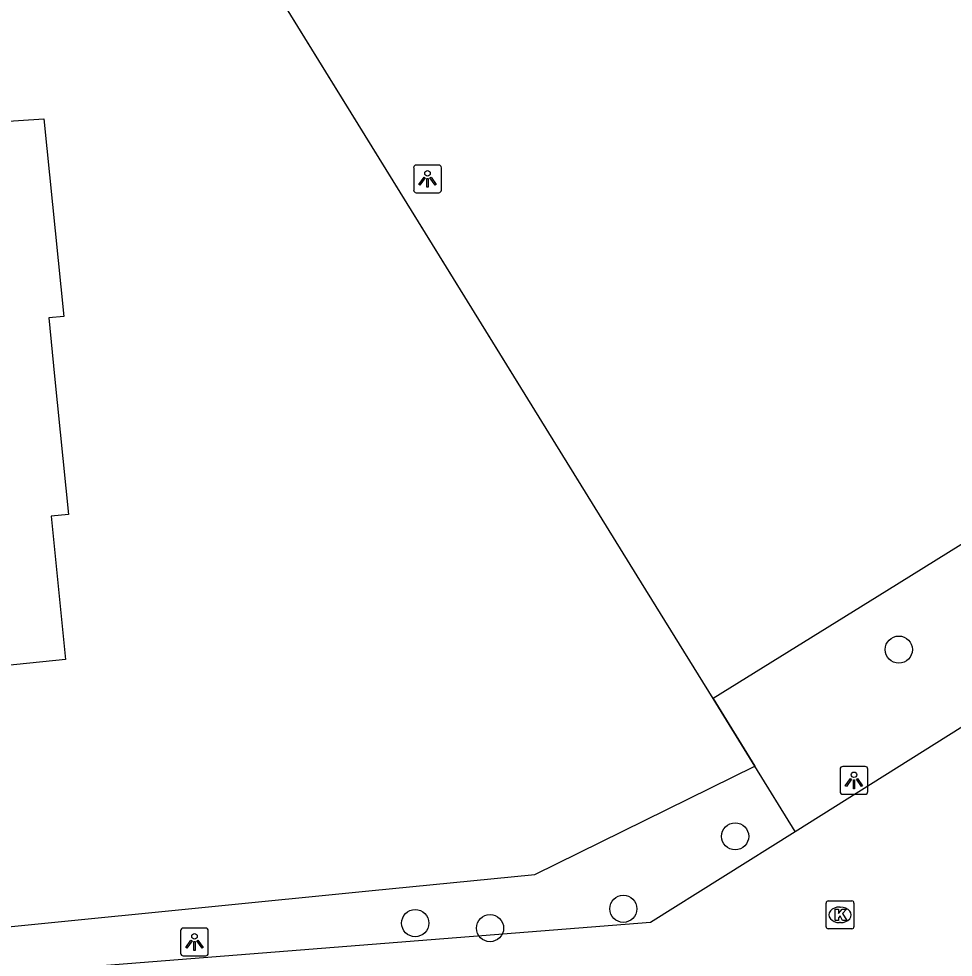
# Model space of a CAD drawing. Extents: x 157321 to 158827, y 386650 to 388532.
# Drawn here: x 158147.91 to 158181.51, y 388122.05 to 388155.81 of the extents above; entities that cross this region are included whole.
import ezdxf

# ---------------------------------------------------------------- set-up
doc = ezdxf.new("R2010")
doc.units = 0
for name, color, linetype in [('IMGEO_Boom', 7, 'Continuous'), ('IMGEO_Groenvoorziening', 7, 'Continuous'), ('IMGEO_Hek', 7, 'Continuous'), ('IMGEO_Kolk', 7, 'Continuous'), ('IMGEO_Lichtpunt', 7, 'Continuous'), ('IMGEO_Pand', 7, 'Continuous'), ('IMGEO_Rijbaan_lokaal_open', 7, 'Continuous')]:
    doc.layers.add(name, color=color, linetype=linetype)

msp = doc.modelspace()

# ---------------------------------------------------------------- linework, layer by layer
at = {"layer": 'IMGEO_Boom'}
for centre in [(158179.554, 388133.117), (158173.669, 388126.401), (158169.649, 388123.795), (158162.167, 388123.28), (158164.856, 388123.101)]:
    msp.add_circle(centre, 0.489, dxfattribs=at)
at = {"layer": 'IMGEO_Groenvoorziening'}
for points in [[(158172.882, 388131.353), (158170.307, 388135.523), (158106.465, 388238.881)], [(158209, 388153.808), (158179.124, 388135.234), (158172.882, 388131.353)], [(158174.381, 388128.924), (158172.882, 388131.353)], [(158141.596, 388122.579), (158142.594, 388122.652), (158160.495, 388124.438), (158166.466, 388125.034), (158174.381, 388128.924)], [(158175.829, 388126.578), (158174.381, 388128.924)]]:
    msp.add_lwpolyline(points, dxfattribs=at)
at = {"layer": 'IMGEO_Hek'}
for points in [[(158170.307, 388135.523), (158106.543, 388238.755), (158106.194, 388239.321)], [(158209.136, 388153.892), (158209, 388153.808), (158179.124, 388135.234)], [(158172.882, 388131.353), (158170.307, 388135.523)], [(158179.124, 388135.234), (158172.882, 388131.353)], [(158172.882, 388131.353), (158174.381, 388128.924)], [(158160.495, 388124.438), (158166.466, 388125.034), (158174.381, 388128.924)]]:
    msp.add_lwpolyline(points, dxfattribs=at)
at = {"layer": 'IMGEO_Kolk'}
for p, q in [((158176.942, 388123.151), (158176.942, 388124.003)), ((158177.017, 388124.077), (158177.869, 388124.077)), ((158177.943, 388124.003), (158177.943, 388123.151)), ((158177.43, 388123.857), (158177.455, 388123.857)), ((158177.453, 388123.297), (158177.428, 388123.297)), ((158177.869, 388123.077), (158177.017, 388123.077))]:
    msp.add_line(p, q, dxfattribs=at)
for points in [[(158176.942, 388123.151), (158176.942, 388124.003)], [(158177.017, 388124.077), (158177.869, 388124.077)], [(158177.943, 388124.003), (158177.943, 388123.151)], [(158177.263, 388123.777), (158177.386, 388123.777), (158177.386, 388123.626), (158177.516, 388123.777), (158177.68, 388123.777), (158177.534, 388123.626), (158177.687, 388123.377), (158177.535, 388123.377), (158177.45, 388123.541), (158177.386, 388123.474), (158177.386, 388123.377), (158177.263, 388123.377), (158177.263, 388123.777)], [(158177.869, 388123.077), (158177.017, 388123.077)]]:
    msp.add_lwpolyline(points, dxfattribs=at)
for centre, start, end in [((158177.019, 388124.001), 91.552, 178.448), ((158177.019, 388124.001), 91.552, 178.448), ((158177.867, 388124.001), 1.552, 88.448), ((158177.867, 388124.001), 1.552, 88.448), ((158177.019, 388123.153), 181.552, 268.448), ((158177.019, 388123.153), 181.552, 268.448), ((158177.867, 388123.153), 271.552, 358.448), ((158177.867, 388123.153), 271.552, 358.448)]:
    msp.add_arc(centre, 0.0765, start, end, dxfattribs=at)
for centre, major_axis, ratio, start_param, end_param in [((158177.429, 388123.577), (-0.387, 0.002), 0.722429, 4.712389, 7.853982), ((158177.454, 388123.577), (-0.39, 0.002), 0.717154, 1.570796, 4.712389)]:
    msp.add_ellipse(centre, major_axis=major_axis, ratio=ratio, start_param=start_param, end_param=end_param, dxfattribs=at)
at = {"layer": 'IMGEO_Lichtpunt'}
for p, q in [((158162.11, 388150.452), (158162.11, 388149.645)), ((158162.11, 388150.452), (158162.11, 388149.645)), ((158163.012, 388150.547), (158162.204, 388150.547)), ((158163.012, 388150.547), (158162.204, 388150.547)), ((158163.106, 388149.645), (158163.106, 388150.452)), ((158163.106, 388149.645), (158163.106, 388150.452)), ((158162.204, 388149.551), (158163.012, 388149.551)), ((158162.204, 388149.551), (158163.012, 388149.551)), ((158177.444, 388128.817), (158177.444, 388128.01)), ((158177.444, 388128.817), (158177.444, 388128.01)), ((158178.346, 388128.912), (158177.538, 388128.912)), ((158178.346, 388128.912), (158177.538, 388128.912)), ((158178.44, 388128.01), (158178.44, 388128.817)), ((158178.44, 388128.01), (158178.44, 388128.817)), ((158177.538, 388127.916), (158178.346, 388127.916)), ((158177.538, 388127.916), (158178.346, 388127.916)), ((158153.729, 388123.005), (158153.729, 388122.198)), ((158153.729, 388123.005), (158153.729, 388122.198)), ((158154.631, 388123.1), (158153.823, 388123.1)), ((158154.631, 388123.1), (158153.823, 388123.1)), ((158154.725, 388122.198), (158154.725, 388123.005)), ((158154.725, 388122.198), (158154.725, 388123.005)), ((158153.823, 388122.104), (158154.631, 388122.104)), ((158153.823, 388122.104), (158154.631, 388122.104))]:
    msp.add_line(p, q, dxfattribs=at)
for points in [[(158162.484, 388150.116), (158162.523, 388150.088), (158162.335, 388149.826), (158162.297, 388149.853), (158162.484, 388150.116)], [(158162.586, 388150.068), (158162.633, 388150.068), (158162.633, 388149.746), (158162.586, 388149.746), (158162.586, 388150.068)], [(158162.696, 388150.088), (158162.734, 388150.115), (158162.921, 388149.853), (158162.882, 388149.825), (158162.696, 388150.088)], [(158177.818, 388128.481), (158177.857, 388128.453), (158177.669, 388128.191), (158177.631, 388128.218), (158177.818, 388128.481)], [(158177.92, 388128.433), (158177.967, 388128.433), (158177.967, 388128.111), (158177.92, 388128.111), (158177.92, 388128.433)], [(158178.03, 388128.453), (158178.068, 388128.48), (158178.255, 388128.218), (158178.216, 388128.19), (158178.03, 388128.453)], [(158154.103, 388122.669), (158154.142, 388122.641), (158153.954, 388122.379), (158153.916, 388122.406), (158154.103, 388122.669)], [(158154.205, 388122.621), (158154.252, 388122.621), (158154.252, 388122.299), (158154.205, 388122.299), (158154.205, 388122.621)], [(158154.315, 388122.641), (158154.353, 388122.668), (158154.54, 388122.406), (158154.501, 388122.378), (158154.315, 388122.641)]]:
    msp.add_lwpolyline(points, dxfattribs=at)
for centre in [(158162.609, 388150.25), (158177.943, 388128.615), (158154.228, 388122.803)]:
    msp.add_circle(centre, 0.0994, dxfattribs=at)
for centre, start, end in [((158162.204, 388150.452), 90, 180), ((158162.204, 388150.452), 90, 180), ((158163.012, 388150.452), 0, 90), ((158163.012, 388150.452), 0, 90), ((158162.204, 388149.645), 180, 270), ((158162.204, 388149.645), 180, 270), ((158163.012, 388149.645), 270, 0), ((158163.012, 388149.645), 270, 360), ((158177.538, 388128.817), 90, 180), ((158177.538, 388128.817), 90, 180), ((158178.346, 388128.817), 0, 90), ((158178.346, 388128.817), 0, 90), ((158177.538, 388128.01), 180, 270), ((158177.538, 388128.01), 180, 270), ((158178.346, 388128.01), 270, 0), ((158178.346, 388128.01), 270, 360), ((158153.823, 388123.005), 90, 180), ((158153.823, 388123.005), 90, 180), ((158154.631, 388123.005), 0, 90), ((158154.631, 388123.005), 0, 90), ((158153.823, 388122.198), 180, 270), ((158153.823, 388122.198), 180, 270), ((158154.631, 388122.198), 270, 0), ((158154.631, 388122.198), 270, 360)]:
    msp.add_arc(centre, 0.0946, start, end, dxfattribs=at)
at = {"layer": 'IMGEO_Pand'}
msp.add_lwpolyline([(158142.769, 388151.814), (158148.811, 388152.214), (158149.525, 388145.1), (158148.987, 388145.046), (158149.196, 388142.957), (158149.695, 388137.981), (158149.069, 388137.918), (158149.587, 388132.756), (158146.898, 388132.486), (158147.15, 388129.977), (158145.095, 388129.771), (158145.142, 388129.3), (158140.931, 388128.877), (158140.432, 388133.853), (158140.07, 388137.462), (158144.673, 388137.923), (158143.987, 388144.759), (158143.47, 388144.708), (158142.769, 388151.814)], dxfattribs=at)
at = {"layer": 'IMGEO_Rijbaan_lokaal_open'}
for points in [[(158175.829, 388126.578), (158182.279, 388130.631)], [(158141.718, 388121.031), (158142.715, 388121.11), (158170.626, 388123.308), (158175.829, 388126.578)]]:
    msp.add_lwpolyline(points, dxfattribs=at)

doc.saveas('drawing.dxf')
